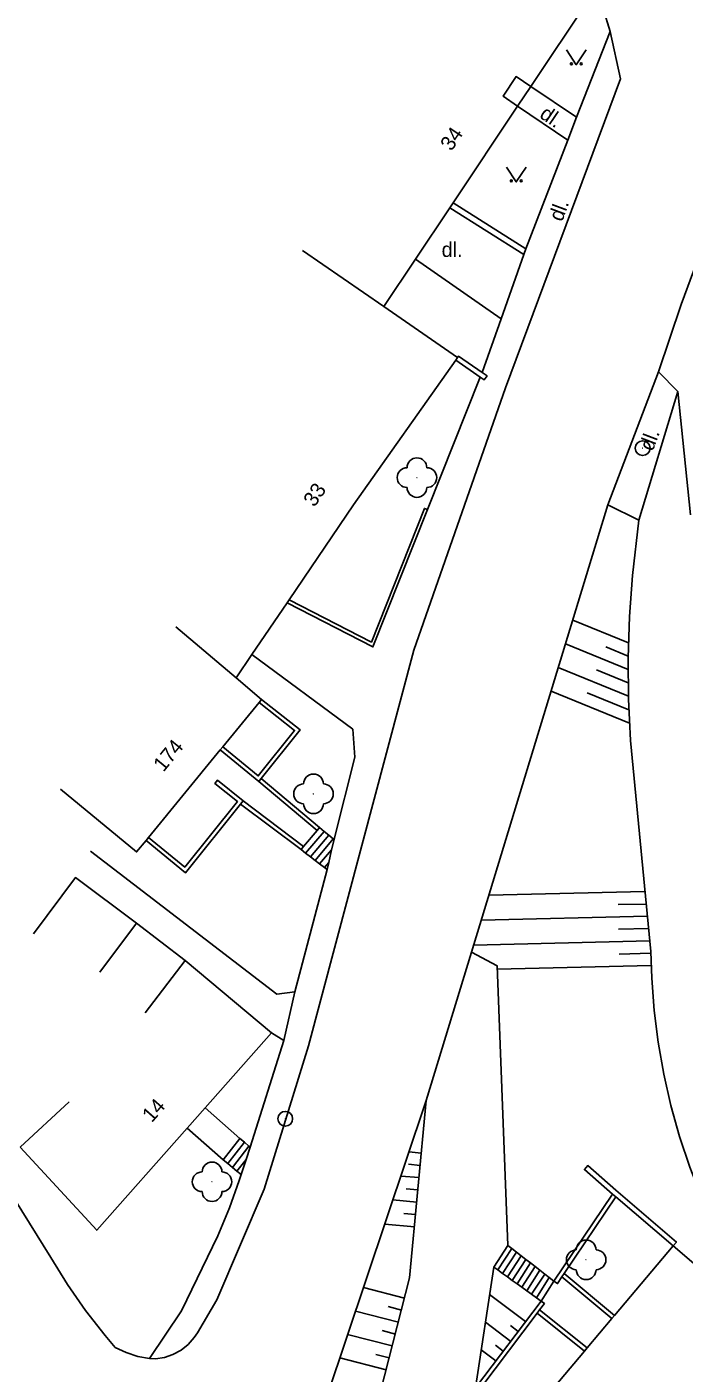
# Model space of a CAD drawing. Extents: x -582162 to -561283, y -1187583 to -1183539.
# Drawn here: x -571168.8 to -571135.5, y -1185074.2 to -1185006.1 of the extents above; entities that cross this region are included whole.
import ezdxf

# ---------------------------------------------------------------- set-up
doc = ezdxf.new("R2010")
doc.units = 0
for name, color, linetype in [('Vrstva 1', 7, 'Continuous'), ('Vrstva 10', 7, 'Continuous'), ('Vrstva 11', 7, 'Continuous'), ('Vrstva 12', 7, 'Continuous'), ('Vrstva 14', 7, 'Continuous'), ('Vrstva 3', 7, 'Continuous'), ('Vrstva 4', 7, 'Continuous'), ('Vrstva 6', 7, 'Continuous'), ('Vrstva 9', 7, 'Continuous')]:
    doc.layers.add(name, color=color, linetype=linetype)

# ---------------------------------------------------------------- blocks, each defined once
blk = doc.blocks.new('1.079')
at = {"layer": 'Vrstva 1'}
for radius in [0.75, 0.001]:
    blk.add_circle((0, -0.001), radius, dxfattribs=at)
blk = doc.blocks.new('3.130')
at = {"layer": 'Vrstva 1'}
blk.add_circle((0, 0), 0.001, dxfattribs=at)
for centre, start, end in [((0, 1), 0, 180), ((-1, 0), 90, 270), ((1, 0), 270, 90), ((0, -1), 180, 360)]:
    blk.add_arc(centre, 1, start, end, dxfattribs=at)
blk = doc.blocks.new('3.140')
at = {"layer": 'Vrstva 1'}
blk.add_lwpolyline([(-1, 1.5), (0, 0), (1, 1.5)], dxfattribs=at)
for centre in [(-0.5, 0.1), (0.5, 0.1)]:
    blk.add_circle(centre, 0.1, dxfattribs=at)

msp = doc.modelspace()

# ---------------------------------------------------------------- linework, layer by layer
at = {"layer": 'Vrstva 10'}
for points in [[(-571136.81, -1185023.55), (-571135.65, -1185020.14), (-571134.41, -1185016.77), (-571133.1, -1185013.41), (-571131.72, -1185010.09), (-571130.26, -1185006.8), (-571128.73, -1185003.55), (-571127.12, -1185000.33), (-571126.95, -1185000)], [(-571139.26, -1185006.32), (-571139.61, -1185005.18)], [(-571164.32, -1185072.95), (-571163.77, -1185073.21), (-571163.18, -1185073.4), (-571162.58, -1185073.51), (-571162.29, -1185073.53), (-571161.83, -1185073.46), (-571161.4, -1185073.31), (-571160.99, -1185073.09), (-571160.63, -1185072.8), (-571160.32, -1185072.45), (-571160.16, -1185072.2), (-571159.18, -1185070.54), (-571156.77, -1185064.94), (-571154.53, -1185057.67), (-571149.19, -1185037.65), (-571144.55, -1185024.36), (-571138.73, -1185008.73), (-571139.26, -1185006.32)], [(-571140.96, -1185010.67), (-571139.26, -1185006.32)], [(-571143.28, -1185009.11), (-571140.96, -1185010.67)], [(-571143.94, -1185010.1), (-571141.4, -1185011.83)], [(-571141.4, -1185011.83), (-571140.96, -1185010.67)], [(-571141.4, -1185011.83), (-571143.52, -1185017.33)], [(-571143.52, -1185017.33), (-571143.63, -1185017.62)], [(-571144.78, -1185020.88), (-571149.12, -1185017.86)], [(-571143.63, -1185017.62), (-571144.78, -1185020.88), (-571145.74, -1185023.59)], [(-571136.81, -1185023.55), (-571135.83, -1185024.56), (-571137.81, -1185031.06), (-571139.37, -1185030.29), (-571136.81, -1185023.55)], [(-571145.83, -1185023.82), (-571148.51, -1185030.53)], [(-571197.71, -1185027.68), (-571198.4, -1185028.45), (-571195.65, -1185031.22), (-571192.95, -1185034.04), (-571190.31, -1185036.92), (-571187.74, -1185039.85), (-571185.22, -1185042.84), (-571182.76, -1185045.87), (-571180.37, -1185048.96), (-571178.04, -1185052.09), (-571177.43, -1185052.94), (-571172.7, -1185060.19), (-571167.59, -1185068.4), (-571166.74, -1185069.76), (-571165.82, -1185071.07), (-571164.83, -1185072.34), (-571164.32, -1185072.95)], [(-571146.28, -1185052.94), (-571139.37, -1185030.29)], [(-571153.23, -1185047.24), (-571153.21, -1185047.14), (-571152.19, -1185043.06), (-571152.29, -1185041.65), (-571157.4, -1185037.87)], [(-571154.78, -1185047.58), (-571154.1, -1185046.78)], [(-571154.1, -1185046.78), (-571153.97, -1185046.62)], [(-571154.68, -1185047.92), (-571153.74, -1185046.82)], [(-571154.44, -1185048.11), (-571153.51, -1185047.01)], [(-571154.2, -1185048.29), (-571153.28, -1185047.2)], [(-571153.36, -1185047.76), (-571153.23, -1185047.24)], [(-571165.57, -1185047.83), (-571156.13, -1185055.07), (-571155.23, -1185054.94)], [(-571154.91, -1185047.74), (-571154.78, -1185047.58)], [(-571154.68, -1185047.92), (-571154.91, -1185047.74)], [(-571154.44, -1185048.11), (-571154.68, -1185047.92)], [(-571154.2, -1185048.29), (-571154.44, -1185048.11)], [(-571153.97, -1185048.47), (-571153.36, -1185047.76)], [(-571153.51, -1185048.4), (-571153.36, -1185047.76)], [(-571155.23, -1185054.94), (-571153.59, -1185048.75)], [(-571153.97, -1185048.47), (-571154.2, -1185048.29)], [(-571153.72, -1185048.65), (-571153.97, -1185048.47)], [(-571153.72, -1185048.65), (-571153.51, -1185048.4)], [(-571153.59, -1185048.75), (-571153.72, -1185048.65)], [(-571153.59, -1185048.75), (-571153.51, -1185048.4)], [(-571153.61, -1185075.45), (-571148.57, -1185060.45), (-571146.28, -1185052.94)], [(-571144.43, -1185067.78), (-571144.98, -1185053.62), (-571146.28, -1185052.94)], [(-571155.79, -1185057.4), (-571155.23, -1185054.94)], [(-571156.41, -1185057.02), (-571155.79, -1185057.4)], [(-571157.48, -1185062.8), (-571155.79, -1185057.4)], [(-571159.77, -1185060.81), (-571158.01, -1185062.37)], [(-571160.68, -1185061.84), (-571158.85, -1185063.45)], [(-571158.01, -1185062.37), (-571158.85, -1185063.45)], [(-571158.01, -1185062.37), (-571157.78, -1185062.56)], [(-571157.78, -1185062.56), (-571158.62, -1185063.64)], [(-571157.55, -1185062.75), (-571158.39, -1185063.83)], [(-571157.78, -1185062.56), (-571157.55, -1185062.75)], [(-571157.69, -1185063.43), (-571157.48, -1185062.8)], [(-571157.55, -1185062.75), (-571157.48, -1185062.8)], [(-571158.85, -1185063.45), (-571158.62, -1185063.64)], [(-571158.62, -1185063.64), (-571158.39, -1185063.83)], [(-571158.39, -1185063.83), (-571158.16, -1185064.02)], [(-571157.69, -1185063.43), (-571158.16, -1185064.02)], [(-571157.95, -1185064.19), (-571157.69, -1185063.43)], [(-571159.12, -1185067.29), (-571158.54, -1185065.88), (-571158.05, -1185064.49), (-571157.95, -1185064.19)], [(-571158.16, -1185064.02), (-571157.95, -1185064.19)], [(-571160.97, -1185071.1), (-571159.12, -1185067.29)], [(-571145.15, -1185068.88), (-571144.43, -1185067.78)], [(-571144.24, -1185067.93), (-571144.43, -1185067.78)], [(-571144.95, -1185069.02), (-571144.24, -1185067.93)], [(-571144.7, -1185069.2), (-571144, -1185068.12)], [(-571144.46, -1185069.38), (-571143.76, -1185068.31)], [(-571144, -1185068.12), (-571144.24, -1185067.93)], [(-571144.22, -1185069.55), (-571143.53, -1185068.49)], [(-571143.76, -1185068.31), (-571144, -1185068.12)], [(-571143.53, -1185068.49), (-571143.76, -1185068.31)], [(-571143.29, -1185068.67), (-571143.53, -1185068.49)], [(-571146.07, -1185074.99), (-571145.15, -1185068.88)], [(-571145.15, -1185068.88), (-571144.95, -1185069.02)], [(-571144.95, -1185069.02), (-571144.7, -1185069.2)], [(-571144.7, -1185069.2), (-571144.46, -1185069.38)], [(-571143.97, -1185069.73), (-571143.29, -1185068.67)], [(-571143.73, -1185069.9), (-571143.05, -1185068.85)], [(-571143.48, -1185070.08), (-571142.81, -1185069.04)], [(-571143.05, -1185068.85), (-571143.29, -1185068.67)], [(-571143.24, -1185070.25), (-571142.57, -1185069.23)], [(-571142.81, -1185069.04), (-571143.05, -1185068.85)], [(-571142.57, -1185069.23), (-571142.81, -1185069.04)], [(-571142.34, -1185069.41), (-571142.57, -1185069.23)], [(-571144.46, -1185069.38), (-571144.22, -1185069.55)], [(-571144.22, -1185069.55), (-571143.97, -1185069.73)], [(-571143.97, -1185069.73), (-571143.73, -1185069.9)], [(-571143.73, -1185069.9), (-571143.48, -1185070.08)], [(-571142.99, -1185070.43), (-571142.34, -1185069.41)], [(-571142.75, -1185070.6), (-571142.1, -1185069.59)], [(-571142.1, -1185069.59), (-571142.34, -1185069.41)], [(-571143.48, -1185070.08), (-571143.24, -1185070.25)], [(-571143.24, -1185070.25), (-571142.99, -1185070.43)], [(-571142.99, -1185070.43), (-571142.75, -1185070.6)], [(-571162.58, -1185073.51), (-571160.97, -1185071.1)]]:
    msp.add_lwpolyline(points, dxfattribs=at)
at = {"layer": 'Vrstva 12'}
for points in [[(-571141.14, -1185036.13), (-571138.32, -1185037.28)], [(-571141.51, -1185037.33), (-571138.34, -1185038.62)], [(-571139.48, -1185037.48), (-571138.34, -1185037.95)], [(-571141.88, -1185038.53), (-571138.33, -1185039.98)], [(-571139.95, -1185038.64), (-571138.34, -1185039.3)], [(-571142.24, -1185039.73), (-571138.28, -1185041.35)], [(-571140.42, -1185039.8), (-571138.31, -1185040.66)], [(-571145.4, -1185050.05), (-571137.49, -1185049.87)], [(-571138.85, -1185050.53), (-571137.42, -1185050.5)], [(-571145.78, -1185051.31), (-571137.36, -1185051.12)], [(-571138.83, -1185051.78), (-571137.3, -1185051.74)], [(-571146.17, -1185052.58), (-571137.25, -1185052.36)], [(-571144.98, -1185053.79), (-571137.17, -1185053.61)], [(-571138.8, -1185053.03), (-571137.19, -1185052.99)], [(-571149.44, -1185063.05), (-571148.82, -1185063.11)], [(-571149.47, -1185063.67), (-571148.88, -1185063.73)], [(-571149.85, -1185064.27), (-571148.93, -1185064.35)], [(-571149.58, -1185064.92), (-571148.99, -1185064.97)], [(-571150.26, -1185065.48), (-571149.05, -1185065.6)], [(-571149.7, -1185066.16), (-571149.11, -1185066.22)], [(-571150.67, -1185066.7), (-571149.17, -1185066.84)], [(-571151.75, -1185069.92), (-571149.67, -1185070.45)], [(-571145.36, -1185070.26), (-571143.54, -1185071.64)], [(-571152.15, -1185071.11), (-571149.98, -1185071.66)], [(-571150.5, -1185070.88), (-571149.82, -1185071.06)], [(-571145.57, -1185071.67), (-571144.29, -1185072.64)], [(-571144.31, -1185071.84), (-571143.91, -1185072.14)], [(-571152.55, -1185072.29), (-571150.29, -1185072.87)], [(-571150.81, -1185072.09), (-571150.13, -1185072.27)], [(-571151.12, -1185073.31), (-571150.44, -1185073.48)], [(-571145.78, -1185073.07), (-571145.04, -1185073.63)], [(-571145.06, -1185072.83), (-571144.67, -1185073.13)], [(-571152.95, -1185073.48), (-571150.6, -1185074.08)]]:
    msp.add_lwpolyline(points, dxfattribs=at)
at = {"layer": 'Vrstva 4'}
for points in [[(-571143.28, -1185009.11), (-571140.35, -1185004.72)], [(-571143.94, -1185010.1), (-571144.68, -1185009.6), (-571144.02, -1185008.61), (-571143.28, -1185009.11)], [(-571143.94, -1185010.1), (-571143.28, -1185009.11)], [(-571147.21, -1185015), (-571143.94, -1185010.1)], [(-571150.71, -1185020.25), (-571149.12, -1185017.86), (-571147.38, -1185015.25)], [(-571147.38, -1185015.25), (-571147.21, -1185015)], [(-571150.71, -1185020.25), (-571154.83, -1185017.41)], [(-571146.98, -1185022.83), (-571150.71, -1185020.25)], [(-571147.07, -1185022.96), (-571146.98, -1185022.83)], [(-571155.52, -1185035.1), (-571152.25, -1185030.29), (-571147.07, -1185022.96)], [(-571155.62, -1185035.25), (-571155.52, -1185035.1)], [(-571157.4, -1185037.87), (-571155.62, -1185035.25)], [(-571158.2, -1185039.05), (-571161.25, -1185036.46)], [(-571158.2, -1185039.05), (-571157.4, -1185037.87)], [(-571156.91, -1185040.15), (-571158.2, -1185039.05)], [(-571158.87, -1185042.54), (-571157.04, -1185040.3)], [(-571157.04, -1185040.3), (-571156.91, -1185040.15)], [(-571162.64, -1185047.13), (-571159, -1185042.7)], [(-571159, -1185042.7), (-571158.87, -1185042.54)], [(-571167.1, -1185044.69), (-571163.24, -1185047.86), (-571162.76, -1185047.28)], [(-571162.76, -1185047.28), (-571162.64, -1185047.13)], [(-571163.25, -1185051.46), (-571166.34, -1185049.16), (-571168.46, -1185052.01)], [(-571165.1, -1185053.95), (-571163.25, -1185051.46)], [(-571160.78, -1185053.35), (-571163.25, -1185051.46)], [(-571162.81, -1185056.01), (-571160.78, -1185053.35)], [(-571156.41, -1185057.02), (-571160.78, -1185053.35)], [(-571159.77, -1185060.81), (-571156.41, -1185057.02)], [(-571166.66, -1185060.52), (-571169.14, -1185062.81)], [(-571160.68, -1185061.84), (-571159.77, -1185060.81)], [(-571169.14, -1185062.81), (-571165.26, -1185067.01), (-571160.68, -1185061.84)], [(-571139.04, -1185071.33), (-571136.07, -1185067.81)], [(-571136.07, -1185067.81), (-571135.02, -1185068.69)], [(-571139.17, -1185071.49), (-571139.04, -1185071.33)], [(-571140.42, -1185072.97), (-571139.17, -1185071.49)], [(-571144.09, -1185077.32), (-571140.56, -1185073.13)], [(-571140.56, -1185073.13), (-571140.42, -1185072.97)]]:
    msp.add_lwpolyline(points, dxfattribs=at)
at = {"layer": 'Vrstva 9'}
for points in [[(-571147.38, -1185015.25), (-571143.63, -1185017.62)], [(-571147.21, -1185015), (-571143.52, -1185017.33)], [(-571145.74, -1185023.59), (-571146.93, -1185022.76), (-571146.98, -1185022.83)], [(-571147.07, -1185022.96), (-571145.83, -1185023.82)], [(-571145.83, -1185023.82), (-571145.63, -1185023.96), (-571145.49, -1185023.76), (-571145.74, -1185023.59)], [(-571135.19, -1185030.8), (-571135.83, -1185024.56)], [(-571155.62, -1185035.25), (-571151.27, -1185037.48), (-571148.51, -1185030.53)], [(-571148.51, -1185030.53), (-571148.66, -1185030.47), (-571151.35, -1185037.24), (-571155.52, -1185035.1)], [(-571133.97, -1185066.83), (-571134.63, -1185065.34), (-571135.22, -1185063.82), (-571135.74, -1185062.27), (-571136.18, -1185060.7), (-571136.54, -1185059.11), (-571136.82, -1185057.5), (-571137.02, -1185055.89), (-571137.15, -1185054.26), (-571137.19, -1185052.9), (-571138.23, -1185042.22), (-571138.33, -1185040.13), (-571138.34, -1185038.04), (-571138.28, -1185035.95), (-571138.13, -1185033.87), (-571137.81, -1185031.06)], [(-571158.87, -1185042.54), (-571157.08, -1185044.01), (-571155.24, -1185041.71), (-571157.04, -1185040.3)], [(-571156.91, -1185040.15), (-571154.96, -1185041.68), (-571156.93, -1185044.14)], [(-571159, -1185042.7), (-571157.05, -1185044.3)], [(-571157.85, -1185045.28), (-571159.15, -1185044.23), (-571159.27, -1185044.39), (-571158.13, -1185045.31), (-571160.8, -1185048.63), (-571162.64, -1185047.13)], [(-571156.93, -1185044.14), (-571157.05, -1185044.3)], [(-571157.05, -1185044.3), (-571154.1, -1185046.78)], [(-571156.93, -1185044.14), (-571153.97, -1185046.62)], [(-571157.98, -1185045.44), (-571157.85, -1185045.28)], [(-571157.85, -1185045.28), (-571154.78, -1185047.58)], [(-571162.76, -1185047.28), (-571160.77, -1185048.92), (-571157.98, -1185045.44)], [(-571157.98, -1185045.44), (-571154.91, -1185047.74)], [(-571153.97, -1185046.62), (-571153.74, -1185046.82)], [(-571153.74, -1185046.82), (-571153.51, -1185047.01)], [(-571153.51, -1185047.01), (-571153.28, -1185047.2)], [(-571153.28, -1185047.2), (-571153.23, -1185047.24)], [(-571148.57, -1185060.45), (-571149.41, -1185069.42), (-571151.3, -1185076.83)], [(-571136.07, -1185067.81), (-571135.9, -1185067.61), (-571138.96, -1185064.98), (-571140.39, -1185063.74), (-571140.56, -1185063.94), (-571139.13, -1185065.18)], [(-571142.1, -1185069.59), (-571139.13, -1185065.18)], [(-571139.13, -1185065.18), (-571138.97, -1185065.32)], [(-571138.97, -1185065.32), (-571141.58, -1185069.2)], [(-571138.97, -1185065.32), (-571136.07, -1185067.81)], [(-571141.58, -1185069.2), (-571141.7, -1185069.38)], [(-571141.58, -1185069.2), (-571139.04, -1185071.33)], [(-571141.7, -1185069.38), (-571141.92, -1185069.71), (-571142.1, -1185069.59)], [(-571141.7, -1185069.38), (-571139.17, -1185071.49)], [(-571142.75, -1185070.6), (-571146.07, -1185074.99)], [(-571142.83, -1185071.05), (-571142.58, -1185070.73), (-571142.75, -1185070.6)], [(-571144.09, -1185077.32), (-571145.81, -1185074.99), (-571142.95, -1185071.21)], [(-571142.95, -1185071.21), (-571142.83, -1185071.05)], [(-571142.95, -1185071.21), (-571140.56, -1185073.13)], [(-571142.83, -1185071.05), (-571140.42, -1185072.97)]]:
    msp.add_lwpolyline(points, dxfattribs=at)

# ---------------------------------------------------------------- block references
at = {"layer": 'Vrstva 1', "xscale": 0.5, "yscale": 0.5}
for p in [(-571137.61, -1185027.42), (-571155.71, -1185061.37)]:
    msp.add_blockref('1.079', p, dxfattribs=at)
at = {"layer": 'Vrstva 11', "xscale": 0.5, "yscale": 0.5}
for p in [(-571149.04, -1185028.91), (-571154.28, -1185044.92), (-571159.42, -1185064.56), (-571140.47, -1185068.51)]:
    msp.add_blockref('3.130', p, dxfattribs=at)
at = {"layer": 'Vrstva 3', "xscale": 0.5, "yscale": 0.5}
for p in [(-571140.97, -1185008.01), (-571144.01, -1185013.94)]:
    msp.add_blockref('3.140', p, dxfattribs=at)

# ---------------------------------------------------------------- texts
at = {"layer": 'Vrstva 14'}
for rotation, p in [(325.735, (-571142.88, -1185010.65)), (69.553, (-571141.69, -1185015.99)), (69.204, (-571137.1, -1185027.61))]:
    msp.add_text('dl.', height=0.75, rotation=rotation, dxfattribs=at).set_placement(p)
msp.add_text('dl.', height=0.75, dxfattribs=at).set_placement((-571147.79, -1185017.74))
at = {"layer": 'Vrstva 6'}
for s, rotation, p in [('34', 56.277, (-571147.29, -1185012.42)), ('33', 55.832, (-571154.23, -1185030.44)), ('174', 50.608, (-571161.88, -1185043.85)), ('14', 48.467, (-571162.47, -1185061.6))]:
    msp.add_text(s, height=0.75, rotation=rotation, dxfattribs=at).set_placement(p)

doc.saveas('drawing.dxf')
